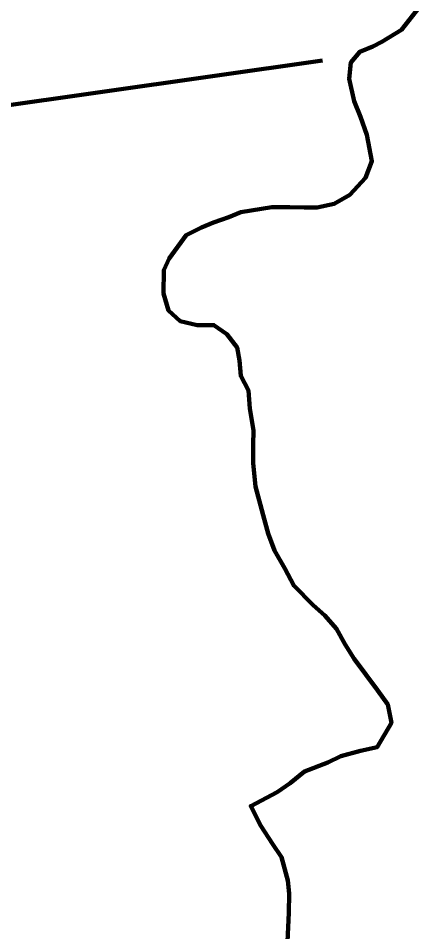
# Model space of a CAD drawing. Extents: x 553962 to 842807, y 8883888 to 9032388.
# Drawn here: x 736443 to 738017, y 8945215 to 8948794 of the extents above; entities that cross this region are included whole.
import ezdxf

# ---------------------------------------------------------------- set-up
doc = ezdxf.new("R2010")
doc.units = 0
doc.header["$LTSCALE"] = 200
for name, color, linetype, lineweight in [('24', 7, 'Continuous', 25), ('53', 7, 'Continuous', 106), ('9', 7, 'Continuous', 90)]:
    doc.layers.add(name, color=color, linetype=linetype, lineweight=lineweight)

msp = doc.modelspace()

# ---------------------------------------------------------------- linework, layer by layer
at = {"layer": '24', "lineweight": 53}
for points in [[(738017.2, 8948839.4), (737945.4, 8948748.2), (737869, 8948701.7), (737833, 8948682.7), (737782, 8948662.6), (737747, 8948620.9), (737740.6, 8948556), (737760.3, 8948469.2), (737785.4, 8948408), (737810.3, 8948336.6), (737829.9, 8948234.6), (737804, 8948168.5), (737742.6, 8948102.7), (737681.3, 8948067.4), (737615.1, 8948052.6), (737564.2, 8948052.9), (737508.3, 8948053.2), (737437.1, 8948053.7), (737314.9, 8948034), (737269, 8948014), (737207.8, 8947994), (737161.9, 8947973.9), (737100.6, 8947943.7), (737033.9, 8947852.4), (737013.2, 8947806.7), (737012.6, 8947715.1), (737032.5, 8947648.7), (737078, 8947607.7), (737144, 8947592), (737210.1, 8947591.6), (737260.7, 8947555.7), (737301, 8947504.5), (737310.8, 8947453.5), (737315.5, 8947392.4), (737345.6, 8947336.2), (737350.2, 8947264.9), (737364.9, 8947178.2), (737364.5, 8947122.2), (737364, 8947050.9), (737373.5, 8946959.2), (737403.3, 8946847), (737423.1, 8946775.6), (737448.1, 8946709.2), (737488.3, 8946637.7), (737523.4, 8946571.2), (737599.2, 8946494.4), (737644.7, 8946453.4), (737690.1, 8946402.2), (737725.3, 8946340.8), (737760.5, 8946284.6), (737805.8, 8946223.2), (737851.2, 8946161.8), (737891.5, 8946105.6), (737906, 8946034), (737906, 8946034)], [(737906, 8946034), (737850.6, 8945938.3), (737784.3, 8945923.5), (737707.9, 8945903.6), (737656.9, 8945878.4), (737565.1, 8945843.3), (737508.8, 8945797.8), (737457.7, 8945762.5), (737354.3, 8945707.2), (737354.3, 8945707.2), (737354.5, 8945706.8)], [(737354.5, 8945706.8), (737394.5, 8945630.5), (737439.8, 8945559), (737475, 8945507.8), (737499.8, 8945416), (737504.6, 8945365.1), (737504, 8945288.7), (737498.2, 8945176.7), (737482.3, 8945090.2), (737466.6, 8945029.2), (737445.8, 8944963.1), (737430.2, 8944902.1), (737414.4, 8944830.9), (737408.9, 8944774.9), (737372.8, 8944698.8), (737342, 8944653.1), (737311, 8944587.1), (737305.5, 8944531.1), (737295.3, 8944521), (737294.5, 8944512.4)]]:
    msp.add_lwpolyline(points, dxfattribs=at)
at = {"layer": '53'}
for points in [[(738017.2, 8948839.4), (737945.4, 8948748.2), (737869, 8948701.7), (737833, 8948682.7), (737782, 8948662.6), (737747, 8948620.9), (737740.6, 8948556), (737760.3, 8948469.2), (737785.4, 8948408), (737810.3, 8948336.6), (737829.9, 8948234.6), (737804, 8948168.5), (737742.6, 8948102.7), (737681.3, 8948067.4), (737615.1, 8948052.6), (737564.2, 8948052.9), (737508.3, 8948053.2), (737437.1, 8948053.7), (737314.9, 8948034), (737269, 8948014), (737207.8, 8947994), (737161.9, 8947973.9), (737100.6, 8947943.7), (737033.9, 8947852.4), (737013.2, 8947806.7), (737012.6, 8947715.1), (737032.5, 8947648.7), (737078, 8947607.7), (737144, 8947592), (737210.1, 8947591.6), (737260.7, 8947555.7), (737301, 8947504.5), (737310.8, 8947453.5), (737315.5, 8947392.4), (737345.6, 8947336.2), (737350.2, 8947264.9), (737364.9, 8947178.2), (737364.5, 8947122.2), (737364, 8947050.9), (737373.5, 8946959.2), (737403.3, 8946847), (737423.1, 8946775.6), (737448.1, 8946709.2), (737488.3, 8946637.7), (737523.4, 8946571.2), (737599.2, 8946494.4), (737644.7, 8946453.4), (737690.1, 8946402.2), (737725.3, 8946340.8), (737760.5, 8946284.6), (737805.8, 8946223.2), (737851.2, 8946161.8), (737891.5, 8946105.6), (737906, 8946034), (737906, 8946034)], [(738017.2, 8948839.4), (737945.4, 8948748.2), (737869, 8948701.7), (737833, 8948682.7), (737782, 8948662.6), (737747, 8948620.9), (737740.6, 8948556), (737760.3, 8948469.2), (737785.4, 8948408), (737810.3, 8948336.6), (737829.9, 8948234.6), (737804, 8948168.5), (737742.6, 8948102.7), (737681.3, 8948067.4), (737615.1, 8948052.6), (737564.2, 8948052.9), (737508.3, 8948053.2), (737437.1, 8948053.7), (737314.9, 8948034), (737269, 8948014), (737207.8, 8947994), (737161.9, 8947973.9), (737100.6, 8947943.7), (737033.9, 8947852.4), (737013.2, 8947806.7), (737012.6, 8947715.1), (737032.5, 8947648.7), (737078, 8947607.7), (737144, 8947592), (737210.1, 8947591.6), (737260.7, 8947555.7), (737301, 8947504.5), (737310.8, 8947453.5), (737315.5, 8947392.4), (737345.6, 8947336.2), (737350.2, 8947264.9), (737364.9, 8947178.2), (737364.5, 8947122.2), (737364, 8947050.9), (737373.5, 8946959.2), (737403.3, 8946847), (737423.1, 8946775.6), (737448.1, 8946709.2), (737488.3, 8946637.7), (737523.4, 8946571.2), (737599.2, 8946494.4), (737644.7, 8946453.4), (737690.1, 8946402.2), (737725.3, 8946340.8), (737760.5, 8946284.6), (737805.8, 8946223.2), (737851.2, 8946161.8), (737891.5, 8946105.6), (737906, 8946034), (737906, 8946034)], [(738017.2, 8948839.4), (737945.4, 8948748.2), (737869, 8948701.7), (737833, 8948682.7), (737782, 8948662.6), (737747, 8948620.9), (737740.6, 8948556), (737760.3, 8948469.2), (737785.4, 8948408), (737810.3, 8948336.6), (737829.9, 8948234.6), (737804, 8948168.5), (737742.6, 8948102.7), (737681.3, 8948067.4), (737615.1, 8948052.6), (737564.2, 8948052.9), (737508.3, 8948053.2), (737437.1, 8948053.7), (737314.9, 8948034), (737269, 8948014), (737207.8, 8947994), (737161.9, 8947973.9), (737100.6, 8947943.7), (737033.9, 8947852.4), (737013.2, 8947806.7), (737012.6, 8947715.1), (737032.5, 8947648.7), (737078, 8947607.7), (737144, 8947592), (737210.1, 8947591.6), (737260.7, 8947555.7), (737301, 8947504.5), (737310.8, 8947453.5), (737315.5, 8947392.4), (737345.6, 8947336.2), (737350.2, 8947264.9), (737364.9, 8947178.2), (737364.5, 8947122.2), (737364, 8947050.9), (737373.5, 8946959.2), (737403.3, 8946847), (737423.1, 8946775.6), (737448.1, 8946709.2), (737488.3, 8946637.7), (737523.4, 8946571.2), (737599.2, 8946494.4), (737644.7, 8946453.4), (737690.1, 8946402.2), (737725.3, 8946340.8), (737760.5, 8946284.6), (737805.8, 8946223.2), (737851.2, 8946161.8), (737891.5, 8946105.6), (737906, 8946034), (737906, 8946034)], [(737906, 8946034), (737850.6, 8945938.3), (737784.3, 8945923.5), (737707.9, 8945903.6), (737656.9, 8945878.4), (737565.1, 8945843.3), (737508.8, 8945797.8), (737457.7, 8945762.5), (737354.3, 8945707.2), (737354.3, 8945707.2), (737354.5, 8945706.8)], [(737906, 8946034), (737850.6, 8945938.3), (737784.3, 8945923.5), (737707.9, 8945903.6), (737656.9, 8945878.4), (737565.1, 8945843.3), (737508.8, 8945797.8), (737457.7, 8945762.5), (737354.3, 8945707.2), (737354.3, 8945707.2), (737354.5, 8945706.8)], [(737906, 8946034), (737850.6, 8945938.3), (737784.3, 8945923.5), (737707.9, 8945903.6), (737656.9, 8945878.4), (737565.1, 8945843.3), (737508.8, 8945797.8), (737457.7, 8945762.5), (737354.3, 8945707.2), (737354.3, 8945707.2), (737354.5, 8945706.8)], [(737354.5, 8945706.8), (737394.5, 8945630.5), (737439.8, 8945559), (737475, 8945507.8), (737499.8, 8945416), (737504.6, 8945365.1), (737504, 8945288.7), (737498.2, 8945176.7), (737482.3, 8945090.2), (737466.6, 8945029.2), (737445.8, 8944963.1), (737430.2, 8944902.1), (737414.4, 8944830.9), (737408.9, 8944774.9), (737372.8, 8944698.8), (737342, 8944653.1), (737311, 8944587.1), (737305.5, 8944531.1), (737295.3, 8944521), (737294.5, 8944512.4)], [(737354.5, 8945706.8), (737394.5, 8945630.5), (737439.8, 8945559), (737475, 8945507.8), (737499.8, 8945416), (737504.6, 8945365.1), (737504, 8945288.7), (737498.2, 8945176.7), (737482.3, 8945090.2), (737466.6, 8945029.2), (737445.8, 8944963.1), (737430.2, 8944902.1), (737414.4, 8944830.9), (737408.9, 8944774.9), (737372.8, 8944698.8), (737342, 8944653.1), (737311, 8944587.1), (737305.5, 8944531.1), (737295.3, 8944521), (737294.5, 8944512.4)], [(737354.5, 8945706.8), (737394.5, 8945630.5), (737439.8, 8945559), (737475, 8945507.8), (737499.8, 8945416), (737504.6, 8945365.1), (737504, 8945288.7), (737498.2, 8945176.7), (737482.3, 8945090.2), (737466.6, 8945029.2), (737445.8, 8944963.1), (737430.2, 8944902.1), (737414.4, 8944830.9), (737408.9, 8944774.9), (737372.8, 8944698.8), (737342, 8944653.1), (737311, 8944587.1), (737305.5, 8944531.1), (737295.3, 8944521), (737294.5, 8944512.4)]]:
    msp.add_lwpolyline(points, dxfattribs=at)
at = {"layer": '9'}
for points in [[(717295.3, 8959630.3), (717636.9, 8956393.6), (717537.2, 8955887), (718376.1, 8955487), (718808.6, 8955185.8), (719472.1, 8954177.6), (719984.6, 8952814.2), (721077.3, 8952390.4), (721486.8, 8951456.6), (721666.8, 8950799.8), (721718.4, 8950547.1), (727920.4, 8947850.3), (733274.5, 8948007.9), (737635.8, 8948628.8)], [(738017.2, 8948839.4), (737945.4, 8948748.2), (737869, 8948701.7), (737833, 8948682.7), (737782, 8948662.6), (737747, 8948620.9), (737740.6, 8948556), (737760.3, 8948469.2), (737785.4, 8948408), (737810.3, 8948336.6), (737829.9, 8948234.6), (737804, 8948168.5), (737742.6, 8948102.7), (737681.3, 8948067.4), (737615.1, 8948052.6), (737564.2, 8948052.9), (737508.3, 8948053.2), (737437.1, 8948053.7), (737314.9, 8948034), (737269, 8948014), (737207.8, 8947994), (737161.9, 8947973.9), (737100.6, 8947943.7), (737033.9, 8947852.4), (737013.2, 8947806.7), (737012.6, 8947715.1), (737032.5, 8947648.7), (737078, 8947607.7), (737144, 8947592), (737210.1, 8947591.6), (737260.7, 8947555.7), (737301, 8947504.5), (737310.8, 8947453.5), (737315.5, 8947392.4), (737345.6, 8947336.2), (737350.2, 8947264.9), (737364.9, 8947178.2), (737364.5, 8947122.2), (737364, 8947050.9), (737373.5, 8946959.2), (737403.3, 8946847), (737423.1, 8946775.6), (737448.1, 8946709.2), (737488.3, 8946637.7), (737523.4, 8946571.2), (737599.2, 8946494.4), (737644.7, 8946453.4), (737690.1, 8946402.2), (737725.3, 8946340.8), (737760.5, 8946284.6), (737805.8, 8946223.2), (737851.2, 8946161.8), (737891.5, 8946105.6), (737906, 8946034), (737906, 8946034)], [(737906, 8946034), (737850.6, 8945938.3), (737784.3, 8945923.5), (737707.9, 8945903.6), (737656.9, 8945878.4), (737565.1, 8945843.3), (737508.8, 8945797.8), (737457.7, 8945762.5), (737354.3, 8945707.2), (737354.3, 8945707.2), (737354.5, 8945706.8)], [(737354.5, 8945706.8), (737394.5, 8945630.5), (737439.8, 8945559), (737475, 8945507.8), (737499.8, 8945416), (737504.6, 8945365.1), (737504, 8945288.7), (737498.2, 8945176.7), (737482.3, 8945090.2), (737466.6, 8945029.2), (737445.8, 8944963.1), (737430.2, 8944902.1), (737414.4, 8944830.9), (737408.9, 8944774.9), (737372.8, 8944698.8), (737342, 8944653.1), (737311, 8944587.1), (737305.5, 8944531.1), (737295.3, 8944521), (737294.5, 8944512.4)]]:
    msp.add_lwpolyline(points, dxfattribs=at)

doc.saveas('drawing.dxf')
